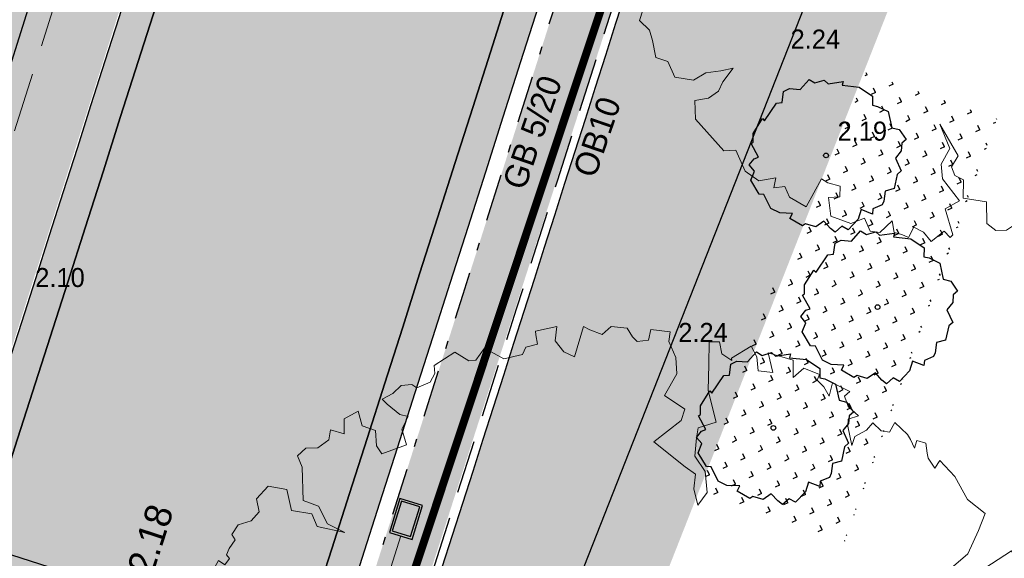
# Model space of a CAD drawing. Header units: metres. Extents: x 134157 to 138734, y 451157 to 455772.
# Tile 908 of 1056: x 136749.8 to 136762.23, y 454330.65 to 454337.45. Entities that reach past the tile are written whole.
import ezdxf

# ---------------------------------------------------------------- set-up
doc = ezdxf.new("R2010")
doc.units = ezdxf.units.M
doc.linetypes.add('DASHDOT__G2', pattern=[1.2, 0.6, -0.3, 0, -0.3])
doc.linetypes.add('HIDDEN__G5', pattern=[1.125, 0.75, -0.375])
doc.layers.add('-DR-alg-hulplijnen kantverharding asflast nieuwe fietsstraat', color=7, linetype='Continuous', true_color=0xff9429, plot=False)
for name, color, linetype, lineweight in [('-DR-bs-boom', 253, 'Continuous', 13), ('-DR-nw-mk-taludmarkering', 252, 'Continuous', 0), ('-DR-nw-rio-HWA 125', 170, 'HIDDEN__G5', 13), ('-DR-nw-vh-arc-tegels 300x300x45', 253, 'Continuous', 9)]:
    doc.layers.add(name, color=color, linetype=linetype, lineweight=lineweight)
for name, color, linetype in [('-DR-bs-txt-hoogtemaat', 253, 'Continuous'), ('-DR-nw-gr-solitaire heester', 96, 'Continuous'), ('-DR-nw-maatvoering', 3, 'Continuous'), ('-DR-nw-rio-HWA 200', 170, 'Continuous'), ('-DR-nw-rio-straatkolk', 1, 'Continuous'), ('-DR-nw-txt-hoogtemaat', 2, 'Continuous'), ('-DR-nw-vh-band 10x20 ob', 2, 'HIDDEN__G5'), ('-DR-nw-vh-band 5-20x25', 2, 'DASHDOT__G2'), ('-DR-nw-vh-kantverharding', 3, 'Continuous'), ('-DR-nw-vh-scheiding verhardingen', 1, 'Continuous'), ('-DR-nw-vh-txt-kantopsluitingen', 2, 'Continuous')]:
    doc.layers.add(name, color=color, linetype=linetype)
doc.layers.add('-DR-nw-gr-arc-beplanting grote vakken', color=7, linetype='Continuous', true_color=0xabceb2)
doc.layers.add('-DR-nw-gr-arc-gras', color=7, linetype='Continuous', true_color=0xb5d5a4)
for name, color, linetype, lineweight, true_color in [('-DR-nw-vh-arc-asfalt fietsstraat rood', 7, 'Continuous', 9, 0xdfbfc7), ('-DR-nw-vh-arc-sbs df Drainflow', 7, 'Continuous', 9, 0xb9747c), ('-DR-nw-vh-arc-sbs kf bruinrood rabat halfsteens', 7, 'Continuous', 9, 0xb88485)]:
    doc.layers.add(name, color=color, linetype=linetype, lineweight=lineweight, true_color=true_color)
doc.layers.add('-DR-nw-vh-arc-halfverharding stabilizer', color=7, linetype='Continuous', lineweight=9, true_color=0xe2e1c1, transparency=0.1)
doc.layers.add('-DR-nw-vh-kantverharding halfverharding stabilizer', color=7, linetype='Continuous', true_color=0xe2e1c1, transparency=0.1)
doc.styles.add('Drong', font='txt', dxfattribs={"height": 1.8})
doc.dimstyles.new('Drong', dxfattribs={"dimtxt": 1.8, "dimasz": 2.5, "dimexe": 0, "dimexo": 0, "dimgap": 0.9, "dimtad": 1, "dimzin": 0, "dimdsep": 46, "dimtxsty": 'Drong', "dimblk": 'dimblk-wit', "dimcen": 0, "dimse1": 1, "dimse2": 1, "dimclrd": 256, "dimclre": 1, "dimclrt": 7, "dimadec": 0, "dimazin": 0, "dimtfac": 1, "dimtmove": 0, "dimatfit": 3, "dimfxl": 1, "dimtolj": 1, "dimtzin": 0, "dimarcsym": 0})
pattern_1 = [(115.3356253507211, (136419.7180158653, 453326.2367068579), (-0.2236810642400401, -0.1059037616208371), [0.06, -0.187485]), (205.3356253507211, (136419.7180158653, 453326.2367068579), (0.1059037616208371, -0.22368106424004), [0.06, -0.187485])]

# ---------------------------------------------------------------- blocks, each defined once
blk = doc.blocks.new('Boom bestaand 1')
blk.add_lwpolyline([(-0.06117739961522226, 0.3922887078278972), (-0.07359350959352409, 0.4116751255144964), (-0.08696696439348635, 0.4224718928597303), (-0.09262495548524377, 0.4414945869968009), (-0.1106275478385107, 0.4615454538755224), (-0.1241971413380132, 0.4751490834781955), (-0.1453325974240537, 0.4640004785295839), (-0.1728176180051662, 0.4610569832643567), (-0.1945372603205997, 0.4533219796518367), (-0.1891622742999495, 0.4455616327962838), (-0.2017040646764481, 0.4431737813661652), (-0.2067805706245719, 0.4443676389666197), (-0.2172318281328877, 0.4470540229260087), (-0.223502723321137, 0.4395920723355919), (-0.2169333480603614, 0.4339209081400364), (-0.2270861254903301, 0.4339209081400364), (-0.2330585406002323, 0.4330255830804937), (-0.2498892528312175, 0.4257264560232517), (-0.242749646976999, 0.416712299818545), (-0.2476345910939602, 0.4092003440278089), (-0.2589076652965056, 0.4043176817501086), (-0.2543983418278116, 0.3953035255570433), (-0.2532710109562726, 0.3814065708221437), (-0.2457557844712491, 0.3746459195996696), (-0.2660470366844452, 0.3787774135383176), (-0.2728107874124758, 0.3821577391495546), (-0.2716834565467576, 0.3934255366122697), (-0.2848353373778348, 0.3874160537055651), (-0.2964840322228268, 0.3881672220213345), (-0.2987384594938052, 0.3953035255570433), (-0.3145206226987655, 0.3821577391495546), (-0.3028719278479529, 0.3735190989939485), (-0.3141447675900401, 0.3720167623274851), (-0.3231631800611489, 0.3686364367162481), (-0.3276722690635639, 0.3731435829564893), (-0.3404482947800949, 0.3607491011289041), (-0.3359389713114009, 0.3464764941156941), (-0.3526397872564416, 0.353711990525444), (-0.3702979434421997, 0.3325317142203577), (-0.3491079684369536, 0.3290017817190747), (-0.3568775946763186, 0.3155875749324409), (-0.37100416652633, 0.3198237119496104), (-0.3837182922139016, 0.3191176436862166), (-0.3801864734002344, 0.2951135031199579), (-0.3780675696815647, 0.2944074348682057), (-0.3886625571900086, 0.2873474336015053), (-0.4013764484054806, 0.2901714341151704), (-0.4056142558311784, 0.2802872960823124), (-0.3837182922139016, 0.2704032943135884), (-0.3589967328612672, 0.2591071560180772), (-0.3250928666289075, 0.2534590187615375), (-0.327212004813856, 0.2336908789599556), (-0.3180296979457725, 0.228042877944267), (-0.3010777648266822, 0.2188648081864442), (-0.2820069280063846, 0.2223948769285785), (-0.2608169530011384, 0.2153347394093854), (-0.2523411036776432, 0.2012146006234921), (-0.2699992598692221, 0.2040386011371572), (-0.2834196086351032, 0.2118046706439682), (-0.2947208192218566, 0.2047446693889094), (-0.3321562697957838, 0.1849765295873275), (-0.3413385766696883, 0.2202768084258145), (-0.350520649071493, 0.2287488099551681), (-0.3724168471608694, 0.2146288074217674), (-0.3879560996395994, 0.2358089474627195), (-0.4042018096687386, 0.2414569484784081), (-0.4225661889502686, 0.2414569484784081), (-0.4315337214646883, 0.2467254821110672), (-0.4415591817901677, 0.229188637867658), (-0.4324549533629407, 0.2223948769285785), (-0.435986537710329, 0.2110987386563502), (-0.4423434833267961, 0.2082747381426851), (-0.4530205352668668, 0.2066837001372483), (-0.4612717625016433, 0.1920817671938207), (-0.457176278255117, 0.18003446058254), (-0.4670650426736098, 0.170150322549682), (-0.472715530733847, 0.1652082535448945), (-0.4472877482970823, 0.1440281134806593), (-0.4564700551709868, 0.1355561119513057), (-0.4705966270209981, 0.1320260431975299), (-0.4840167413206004, 0.1397921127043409), (-0.4882547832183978, 0.1171998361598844), (-0.4847231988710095, 0.1157878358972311), (-0.4748346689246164, 0.1136699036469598), (-0.4769535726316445, 0.1009617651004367), (-0.4713028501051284, 0.09460769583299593), (-0.4748346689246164, 0.0748395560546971), (-0.4931990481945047, 0.06071941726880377), (-0.4854294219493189, 0.04730521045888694), (-0.4875485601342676, 0.04024520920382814), (-0.5016751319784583, 0.03036107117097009), (-0.4974370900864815, 0.00494493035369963), (-0.4896674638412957, 0.002120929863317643), (-0.4832352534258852, -0.006023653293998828), (-0.4832352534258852, -0.0211265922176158), (-0.4885680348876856, -0.02468023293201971), (-0.4921233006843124, -0.03534115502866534), (-0.4876793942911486, -0.04689045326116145), (-0.4867905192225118, -0.05932826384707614), (-0.4796799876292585, -0.05666299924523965), (-0.4645700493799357, -0.04866734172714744), (-0.459237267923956, -0.04156006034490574), (-0.449460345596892, -0.05310935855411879), (-0.4325726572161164, -0.05488624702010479), (-0.4341562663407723, -0.082442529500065), (-0.4438616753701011, -0.08442230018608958), (-0.4591129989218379, -0.0788789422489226), (-0.4694125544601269, -0.08976781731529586), (-0.4852582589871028, -0.08739209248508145), (-0.4834755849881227, -0.1044182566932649), (-0.4690165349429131, -0.1107536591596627), (-0.4787219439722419, -0.1222364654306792), (-0.4698088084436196, -0.1279778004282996), (-0.4666397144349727, -0.1420344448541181), (-0.471197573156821, -0.1534835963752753), (-0.4672833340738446, -0.1649416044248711), (-0.4544219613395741, -0.1649416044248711), (-0.4219893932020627, -0.1780763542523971), (-0.409966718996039, -0.1657799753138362), (-0.389277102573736, -0.1643826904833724), (-0.3736199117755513, -0.1512478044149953), (-0.3909544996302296, -0.175281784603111), (-0.4052137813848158, -0.175281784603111), (-0.4169567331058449, -0.1934470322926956), (-0.4393239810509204, -0.1892550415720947), (-0.4502279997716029, -0.2060228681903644), (-0.4429587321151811, -0.2225112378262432), (-0.4293484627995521, -0.2253992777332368), (-0.4239762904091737, -0.2366267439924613), (-0.4254414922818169, -0.2510271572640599), (-0.418848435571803, -0.2612782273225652), (-0.4122553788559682, -0.2603019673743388), (-0.4066391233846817, -0.2695767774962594), (-0.4012669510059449, -0.2747023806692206), (-0.3966274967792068, -0.2734819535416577), (-0.3924762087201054, -0.2805602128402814), (-0.3993135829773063, -0.2847094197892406), (-0.3905228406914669, -0.2961809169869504), (-0.3763599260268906, -0.2947164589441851), (-0.3702552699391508, -0.2952046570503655), (-0.3690343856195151, -0.3047234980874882), (-0.3739181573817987, -0.307164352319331), (-0.3790460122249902, -0.3110695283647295), (-0.3685879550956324, -0.3301182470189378), (-0.3402060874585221, -0.3273904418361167), (-0.3249566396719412, -0.2991245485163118), (-0.2839884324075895, -0.301203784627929), (-0.2610645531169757, -0.2728350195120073), (-0.2463278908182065, -0.2450116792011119), (-0.2053925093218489, -0.2390105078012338), (-0.1868351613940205, -0.2166427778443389), (-0.1742816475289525, -0.1980938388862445), (-0.189564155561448, -0.2362827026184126), (-0.2026635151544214, -0.2526493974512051), (-0.2201291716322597, -0.2531949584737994), (-0.2283163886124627, -0.2755626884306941), (-0.2392323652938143, -0.2810182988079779), (-0.2370492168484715, -0.2946571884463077), (-0.2506941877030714, -0.313205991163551), (-0.2790760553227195, -0.3219349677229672), (-0.2898422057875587, -0.3303738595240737), (-0.3172829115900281, -0.3367933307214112), (-0.3145534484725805, -0.3612149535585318), (-0.3303818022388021, -0.3661248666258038), (-0.3025457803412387, -0.3906749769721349), (-0.2927212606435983, -0.3884927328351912), (-0.2779845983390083, -0.3917659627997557), (-0.2528775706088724, -0.3874016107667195), (-0.2548309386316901, -0.4015582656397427), (-0.2470641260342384, -0.4137096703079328), (-0.2372707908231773, -0.4130346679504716), (-0.235920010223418, -0.4234984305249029), (-0.2440246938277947, -0.4329495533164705), (-0.2234253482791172, -0.4440884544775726), (-0.2183598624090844, -0.4397003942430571), (-0.2102551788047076, -0.4400378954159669), (-0.1991112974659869, -0.448814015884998), (-0.1899934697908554, -0.4440884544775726), (-0.1778364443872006, -0.4484763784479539), (-0.1639910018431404, -0.4505016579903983), (-0.1606139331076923, -0.4451010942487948), (-0.1548731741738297, -0.4572524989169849), (-0.1555486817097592, -0.4613030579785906), (-0.1400145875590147, -0.4626531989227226), (-0.1312346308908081, -0.4505016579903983), (-0.1096221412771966, -0.4258612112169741), (-0.1072582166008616, -0.4238359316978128), (-0.1116481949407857, -0.448814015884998), (-0.1194152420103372, -0.4525269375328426), (-0.1102974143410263, -0.4619780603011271), (-0.09917651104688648, -0.4806846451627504), (-0.0889794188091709, -0.4840821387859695), (-0.07470325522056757, -0.4752485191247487), (-0.04819058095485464, -0.4976722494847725), (-0.02779592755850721, -0.489518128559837), (-0.01080061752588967, -0.4915566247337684), (0.01571205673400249, -0.4976722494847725), (0.02862852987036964, -0.4827231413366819), (0.05582116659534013, -0.4820436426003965), (0.071993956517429, -0.4570290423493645), (0.06901628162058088, -0.4348673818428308), (0.07565379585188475, -0.4119102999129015), (0.07964846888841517, -0.3923569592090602), (0.09273351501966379, -0.4155685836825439), (0.1039107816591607, -0.4277820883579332), (0.107454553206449, -0.4465849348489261), (0.1024933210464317, -0.4680038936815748), (0.1298861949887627, -0.4784885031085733), (0.1932751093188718, -0.4575098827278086), (0.2000920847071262, -0.4399570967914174), (0.2363148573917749, -0.4392229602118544), (0.2586511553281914, -0.4253239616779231), (0.2652219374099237, -0.3991058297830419), (0.2784183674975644, -0.4080994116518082), (0.2832172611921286, -0.3913114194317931), (0.3018123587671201, -0.3913114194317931), (0.326405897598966, -0.3733243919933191), (0.2952141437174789, -0.333752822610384), (0.3048114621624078, -0.3265580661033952), (0.3174374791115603, -0.3112487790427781), (0.3330041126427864, -0.3181641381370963), (0.326405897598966, -0.3349519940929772), (0.3551905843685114, -0.3435858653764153), (0.3780989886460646, -0.3188560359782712), (0.379279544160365, -0.2960093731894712), (0.401676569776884, -0.2960093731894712), (0.4096398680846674, -0.282577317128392), (0.4001834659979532, -0.2572057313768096), (0.4185987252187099, -0.2621805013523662), (0.4260642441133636, -0.2522309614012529), (0.4345253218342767, -0.2442711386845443), (0.4230780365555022, -0.2298441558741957), (0.436516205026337, -0.2193970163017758), (0.4544336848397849, -0.2139247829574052), (0.4479634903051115, -0.1885531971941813), (0.4609038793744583, -0.1840758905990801), (0.4584154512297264, -0.1786035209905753), (0.4161100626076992, -0.1731311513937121), (0.4136216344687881, -0.1477595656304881), (0.370818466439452, -0.158206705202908), (0.3489192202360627, -0.1512419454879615), (0.331499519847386, -0.1288552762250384), (0.2901896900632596, -0.1278603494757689), (0.3473717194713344, -0.1208556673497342), (0.359271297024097, -0.1377579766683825), (0.3736761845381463, -0.1383840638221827), (0.385575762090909, -0.1283677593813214), (0.411880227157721, -0.1402620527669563), (0.4319217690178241, -0.108961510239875), (0.4632366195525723, -0.1221077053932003), (0.4795203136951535, -0.1133435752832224), (0.4857834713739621, -0.09769330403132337), (0.4807698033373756, -0.07176879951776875), (0.4942572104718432, -0.05941110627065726), (0.493133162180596, -0.04817669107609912), (0.486239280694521, -0.02690144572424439), (0.4917654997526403, -0.01309223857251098), (0.4961864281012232, -0.001492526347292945), (0.4851339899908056, 0.007345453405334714), (0.4884496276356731, 0.0283353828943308), (0.4939758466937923, 0.03827811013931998), (0.4917654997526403, 0.06147753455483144), (0.47629189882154, 0.06092516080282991), (0.4530819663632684, 0.07583911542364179), (0.4365033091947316, 0.07583911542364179), (0.4718709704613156, 0.0863340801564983), (0.4890022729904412, 0.0863340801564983), (0.486239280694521, 0.09793392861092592), (0.4760560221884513, 0.1367859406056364), (0.4651348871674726, 0.1328873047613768), (0.4549940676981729, 0.1500411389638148), (0.4464131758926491, 0.157058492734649), (0.4261315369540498, 0.1516005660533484), (0.4510936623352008, 0.1913660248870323), (0.4495335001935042, 0.2054008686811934), (0.4401727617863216, 0.2194358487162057), (0.4214510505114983, 0.2287924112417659), (0.3832275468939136, 0.2155372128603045), (0.3754267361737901, 0.1921458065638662), (0.3660659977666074, 0.174212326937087), (0.3340829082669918, 0.1773311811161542), (0.3067805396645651, 0.1531599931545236), (0.3395434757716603, 0.1968240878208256), (0.3637257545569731, 0.1976037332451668), (0.3691863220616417, 0.2303518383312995), (0.3801072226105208, 0.2397084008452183), (0.399609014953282, 0.2443866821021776), (0.4034444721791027, 0.2789633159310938), (0.3841832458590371, 0.2902883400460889), (0.3824474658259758, 0.3130016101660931), (0.3562703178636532, 0.3433174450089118), (0.3405645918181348, 0.3413551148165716), (0.3140610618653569, 0.3521479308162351), (0.2924656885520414, 0.3482232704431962), (0.2787229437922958, 0.3649030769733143), (0.2826493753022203, 0.3806015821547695), (0.2816678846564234, 0.4012060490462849), (0.2696121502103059, 0.4131463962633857), (0.2559704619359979, 0.4211935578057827), (0.2376325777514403, 0.4247699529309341), (0.2327126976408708, 0.4339348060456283), (0.2168346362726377, 0.4384054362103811), (0.2036403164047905, 0.4500289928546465), (0.1886569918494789, 0.4518171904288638), (0.1756539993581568, 0.4483018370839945), (0.1805619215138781, 0.4247540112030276), (0.1727090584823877, 0.4169046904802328), (0.1491504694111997, 0.4041495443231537), (0.1324630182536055, 0.4119988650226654), (0.1367428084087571, 0.4496134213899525), (0.08730905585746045, 0.4384901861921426), (0.09908835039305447, 0.4571323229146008), (0.09418019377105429, 0.4846048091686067), (0.06375046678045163, 0.4914729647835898), (0.05589760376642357, 0.4826424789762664), (0.03135728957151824, 0.4826424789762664), (0.01663305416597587, 0.4924541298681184), (0.005835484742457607, 0.4836236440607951), (-0.01138269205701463, 0.4909806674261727), (-0.0324473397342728, 0.4904917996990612), (-0.07724476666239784, 0.4849998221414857), (-0.07173439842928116, 0.451695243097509), (-0.05985273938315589, 0.4236270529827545), (-0.06117739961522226, 0.3922887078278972)])
blk.add_circle((0, 0), 0.02512965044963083)
blk = doc.blocks.new('dimblk-wit')
at = {"color": 7}
blk.add_line((2.842170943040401e-14, -0.3333333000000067), (-2.842170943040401e-14, 0.3333333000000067), dxfattribs=at)
blk.add_solid([(0, 0), (-0.7999999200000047, 0.1999999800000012), (-0.7999999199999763, -0.1999999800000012)], dxfattribs=at)
blk = doc.blocks.new('*D480')
at = {"layer": '-DR-nw-maatvoering', "lineweight": -2, "transparency": 16777216}
blk.add_line((136745.6634949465, 454324.1625863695), (136755.3276601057, 454354.7677697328), dxfattribs=at)
at = {"layer": 'Defpoints', "color": 0, "transparency": 16777216}
for p in [(136755.4782168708, 454355.2445638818), (136756.1101057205, 454355.0450330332), (136746.0647845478, 454323.5115362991)]:
    blk.add_point(p, dxfattribs=at)
at = {"layer": '-DR-nw-maatvoering', "lineweight": -2, "transparency": 16777216, "xscale": 0.5, "yscale": 0.5, "zscale": 0.5}
for p, rotation in [((136755.4782168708, 454355.2445638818), 72.47550339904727), ((136745.5129381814, 454323.6857922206), 252.4755033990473)]:
    blk.add_blockref('dimblk-wit', p, dxfattribs=dict(at, rotation=rotation))
at = {"layer": '-DR-nw-maatvoering', "color": 7, "transparency": 16777216, "insert": (136750.1487647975, 454339.5746907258), "char_height": 0.36, "attachment_point": 5, "rotation": 72.47550339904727, "style": 'Drong', "bg_fill": 3, "box_fill_scale": 1.1, "bg_fill_color": 256, "bg_fill_true_color": 13158600, "bg_fill_transparency": 0}
blk.add_mtext('\\A1;33.10', dxfattribs=at)
blk = doc.blocks.new('*U572')
h = blk.add_hatch(color=256)
h.dxf.hatch_style = 1
h.paths.add_polyline_path([(-0.1677568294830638, 0.37705223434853), (-0.1842488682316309, 0.3238497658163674), (0.04857162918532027, 0.2516785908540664), (0.06506366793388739, 0.3048810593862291)])
h = blk.add_hatch(color=256)
h.dxf.hatch_style = 1
h.paths.add_polyline_path([(-0.1347727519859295, 0.4834571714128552), (-0.1512647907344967, 0.4302547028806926), (0.08155570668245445, 0.3580835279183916), (0.09804774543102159, 0.4112859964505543)])
h = blk.add_hatch(color=256)
h.dxf.hatch_style = 1
h.paths.add_polyline_path([(-0.2007409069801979, 0.2706472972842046), (-0.2172329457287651, 0.217444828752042), (0.01558755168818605, 0.145273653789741), (0.03207959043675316, 0.1984761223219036)])
h = blk.add_hatch(color=256)
h.dxf.hatch_style = 1
h.paths.add_polyline_path([(-0.2348649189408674, 0.1605649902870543), (-0.2513569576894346, 0.1073625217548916), (-0.01853646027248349, 0.03519134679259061), (-0.002044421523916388, 0.0883938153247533)])
for points in [[(0, 0), (0.1332390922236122, 0.4298224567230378), (-0.153309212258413, 0.518648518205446), (-0.2865483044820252, 0.08882606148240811)], [(-0.01853646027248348, 0.0351913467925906), (0.09804774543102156, 0.4112859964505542), (-0.1347727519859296, 0.4834571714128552), (-0.2513569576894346, 0.1073625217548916)]]:
    blk.add_lwpolyline(points, close=True)
blk = doc.blocks.new('*U646')
at = {"layer": '-DR-nw-mk-taludmarkering', "flags": 128}
for points, const_width in [([(-3.489113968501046, 2.380878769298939), (-3.794879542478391, 1.428771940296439)], 0.1), ([(-2.917849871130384, 2.197419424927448), (-3.223615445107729, 1.245312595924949)], 0.1), ([(-2.346585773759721, 2.013960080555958), (-2.652351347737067, 1.061853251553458)], 0.1), ([(-1.775321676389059, 1.830500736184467), (-2.081087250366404, 0.8783939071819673)], 0.1), ([(-3.417517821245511, 1.622674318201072), (-3.509247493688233, 1.337042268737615)], 0.1), ([(-1.204057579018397, 1.647041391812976), (-1.509823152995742, 0.6949345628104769)], 0.1), ([(-0.6327934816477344, 1.463582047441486), (-0.9385590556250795, 0.5114752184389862)], 0.1), ([(0.03057655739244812, 0.0952106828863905), (-3.968272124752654, 1.379426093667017)], 0.2), ([(-2.846253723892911, 1.439214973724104), (-2.937983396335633, 1.153582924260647)], 0.1), ([(-2.27498962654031, 1.255755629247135), (-2.366719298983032, 0.970123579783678)], 0.1), ([(-0.06152938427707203, 1.280122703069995), (-0.3672949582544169, 0.3280158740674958)], 0.1), ([(-1.70372552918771, 1.072296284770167), (-1.795455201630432, 0.7866642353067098)], 0.1), ([(-1.13246143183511, 0.8888369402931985), (-1.224191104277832, 0.6032048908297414)], 0.1), ([(-0.5611973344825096, 0.7053775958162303), (-0.6529270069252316, 0.4197455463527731)], 0.1), ([(0.01006676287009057, 0.5219182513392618), (-0.08166290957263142, 0.2362862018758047)], 0.1)]:
    blk.add_lwpolyline(points, dxfattribs=dict(at, const_width=const_width))
at = {"layer": '-DR-nw-vh-scheiding verhardingen', "linetype": 'ByBlock', "flags": 128}
for points in [[(0.4586483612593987, 1.428160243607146), (-3.540200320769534, 2.712375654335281)], [(0, 0), (-3.998848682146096, 1.284215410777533)]]:
    blk.add_lwpolyline(points, dxfattribs=at)
blk = doc.blocks.new('Solitaire heester')
blk.add_lwpolyline([(-1.738422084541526, -4.390808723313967), (-2.165650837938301, -3.928363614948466), (-2.483742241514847, -4.006582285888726), (-2.464906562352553, -3.243960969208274), (-3.108512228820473, -3.265308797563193), (-3.941315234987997, -2.904578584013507), (-3.868064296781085, -2.452012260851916), (-4.359586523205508, -2.179992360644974), (-4.239036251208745, -1.822945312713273), (-3.950943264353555, -1.283816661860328), (-4.465961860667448, -0.924314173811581), (-4.503076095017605, -0.2488687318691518), (-4.693194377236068, -0.1051291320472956), (-4.52288920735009, 0.7919674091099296), (-4.165535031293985, 0.7508631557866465), (-4.408840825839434, 1.52244183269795), (-4.334976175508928, 2.133900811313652), (-3.641002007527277, 2.854190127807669), (-3.727257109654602, 3.148478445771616), (-3.088619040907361, 3.940484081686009), (-2.461086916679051, 3.914225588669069), (-2.205140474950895, 4.358141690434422), (-1.729077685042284, 4.197407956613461), (-1.539266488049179, 3.97422214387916), (-0.8928984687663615, 4.71058514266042), (-0.7661533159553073, 4.614758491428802), (-0.2489862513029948, 4.811378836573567), (0.8385356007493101, 4.576780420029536), (0.7504387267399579, 4.394391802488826), (2.044152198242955, 4.063660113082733), (2.201816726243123, 3.745261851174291), (2.885605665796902, 3.885625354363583), (3.186395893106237, 3.598453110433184), (3.366635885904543, 2.954233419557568), (4.159869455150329, 2.633380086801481), (4.070851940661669, 2.212653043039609), (4.434400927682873, 1.71867540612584), (4.306120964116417, 1.417271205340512), (4.763654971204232, 0.573362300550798), (4.517280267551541, 0.5504799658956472), (4.76739476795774, -0.5150800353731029), (4.517336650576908, -1.491315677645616), (3.976366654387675, -1.679899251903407), (4.022745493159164, -2.013757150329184), (3.932500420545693, -2.752268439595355), (3.0564445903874, -3.305015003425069), (3.102209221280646, -3.797765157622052), (2.654917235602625, -4.415726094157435), (2.345783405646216, -4.231802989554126), (1.876529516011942, -4.365050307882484), (1.329057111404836, -4.180206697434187), (0.6990696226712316, -4.789516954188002), (0.4057020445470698, -4.637433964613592), (-0.5083884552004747, -4.753073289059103), (-0.8481344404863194, -4.267132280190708), (-1.476280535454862, -4.399766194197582), (-1.738422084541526, -4.390808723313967)])
blk.add_circle((0, 0), 0.15)

msp = doc.modelspace()

# ---------------------------------------------------------------- hatches: boundary and pattern name
at = {"layer": '-DR-nw-gr-arc-beplanting grote vakken'}
h = msp.add_hatch(color=256, dxfattribs=at)
h.dxf.hatch_style = 1
edge = h.paths.add_edge_path()
edge.add_line((136752.6980356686, 454356.9243841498), (136749.5852460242, 454358.2955703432))
edge.add_line((136749.5852460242, 454358.2955703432), (136747.9776230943, 454354.6728138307))
edge.add_line((136747.9776230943, 454354.6728138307), (136745.6116123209, 454355.6930802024))
edge.add_line((136745.6116123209, 454355.6930802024), (136734.2023354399, 454330.1356178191))
edge.add_line((136734.2023354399, 454330.1356178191), (136736.6163428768, 454329.0891847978))
edge.add_line((136736.6163428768, 454329.0891847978), (136736.876454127, 454329.689233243))
edge.add_line((136736.876454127, 454329.689233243), (136741.8456626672, 454327.5351621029))
edge.add_line((136741.8456626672, 454327.5351621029), (136741.5855513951, 454326.9351136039))
edge.add_line((136741.5855513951, 454326.9351136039), (136742.9625174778, 454326.3382211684))
edge.add_arc((132463.7408880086, 455704.5910048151), 4495.699999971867, 342.1472753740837, 342.4755033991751)
edge.add_line((136750.7877989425, 454350.8749071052), (136752.6980356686, 454356.9243841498))
at = {"layer": '-DR-nw-gr-arc-gras', "transparency": 33554687}
h = msp.add_hatch(dxfattribs=at)
h.set_pattern_fill('AGR-BOLLEN', color=256, scale=0.1, pattern_type=2)
h.set_pattern_definition(pattern_1)
edge = h.paths.add_edge_path()
edge.add_arc((-7000776.809524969, 3043164.567559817), 7592527.997363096, 340.0567505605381, 340.0572256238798)
edge.add_line((136455.7815594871, 453494.2542758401), (136455.1236032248, 453494.4934109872))
edge.add_arc((380495.2223584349, 364992.5484406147), 259592.3035530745, 160.0666568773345, 160.0804453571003)
edge.add_line((136433.832290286, 453435.7615323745), (136433.813485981, 453435.768343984))
edge.add_line((136433.813485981, 453435.768343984), (136432.1794965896, 453431.2550945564))
edge.add_line((136432.1794965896, 453431.2550945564), (136432.198303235, 453431.2482893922))
edge.add_line((136432.198303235, 453431.2482893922), (136431.6776287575, 453429.8696050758))
edge.add_line((136431.6776287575, 453429.8696050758), (136432.3363505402, 453429.6312341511))
edge.add_line((136432.3363505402, 453429.6312341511), (136434.3092713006, 453435.0765756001))
h = msp.add_hatch(dxfattribs=at)
h.set_pattern_fill('AGR-BOLLEN', color=256, scale=0.1, pattern_type=2)
h.set_pattern_definition(pattern_1)
edge = h.paths.add_edge_path()
edge.add_line((136644.2753070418, 454017.4218487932), (136643.9350728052, 454016.4814706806))
edge.add_line((136643.9350728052, 454016.4814706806), (136643.8839339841, 454016.3403207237))
edge.add_line((136643.8839339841, 454016.3403207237), (136644.542212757, 454016.1016536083))
edge.add_arc((1711333.983143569, -116117.4265426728), 1674723.581774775, 160.0956720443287, 160.096657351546, ccw=False)
edge.add_line((136654.3469492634, 454043.1812754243), (136653.6888597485, 454043.419891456))
edge.add_line((136653.6888597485, 454043.419891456), (136653.6378049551, 454043.2789838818))
edge.add_line((136653.6378049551, 454043.2789838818), (136653.2975354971, 454042.3386559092))
edge.add_line((136653.2975354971, 454042.3386559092), (136644.2753070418, 454017.4218487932))
h = msp.add_hatch(dxfattribs=at)
h.set_pattern_fill('AGR-BOLLEN', color=256, scale=0.1, pattern_type=2)
h.set_pattern_definition(pattern_1)
h.paths.add_polyline_path([(136767.0671029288, 454353.6105987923), (136793.6153252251, 454437.6854462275, -0.4133423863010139), (136794.8671885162, 454438.3388126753), (136795.1654635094, 454439.2932926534, 0.4133423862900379), (136792.6617369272, 454437.9865597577), (136766.1238969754, 454353.9445918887), (136752.3015713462, 454318.8078778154, -0.00463030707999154), (136725.9012828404, 454239.6212513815), (136726.8466477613, 454239.2952357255, 0.004628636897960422), (136753.2435519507, 454318.4707698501)])
h = msp.add_hatch(dxfattribs=at)
h.set_pattern_fill('AGR-BOLLEN', color=256, scale=0.1, pattern_type=2)
h.set_pattern_definition(pattern_1)
edge = h.paths.add_edge_path()
edge.add_line((136760.1721682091, 454346.7375197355), (136759.5094695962, 454346.9462305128))
edge.add_arc((132463.740890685, 455704.5910039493), 4505.199997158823, 342.119364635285, 342.461257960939, ccw=False)
edge.add_line((136751.3317487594, 454321.3369968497), (136751.3315715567, 454321.3370540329))
edge.add_line((136751.3315715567, 454321.3370540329), (136751.2854570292, 454321.1941836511))
edge.add_line((136751.2854570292, 454321.1941836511), (136751.9519931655, 454320.9786203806))
edge.add_arc((138822.6176554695, 453666.4189116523), 2171.65943401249, 161.9999471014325, 162.4576937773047, ccw=False)
edge.add_arc((138048.4996340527, 453933.7289088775), 1352.909373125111, 162.2253261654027, 162.6356570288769, ccw=False)
h = msp.add_hatch(dxfattribs=at)
h.set_pattern_fill('AGR-BOLLEN', color=256, scale=0.1, pattern_type=2)
h.set_pattern_definition([(115.335625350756, (137073.3170421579, 453396.697766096), (-0.2236810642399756, -0.1059037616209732), [0.06, -0.187485]), (205.335625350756, (137073.3170421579, 453396.697766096), (0.1059037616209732, -0.2236810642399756), [0.06, -0.187485])])
h.paths.add_polyline_path([(136762.1312485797, 454336.1999017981), (136760.1878649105, 454330.8058780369), (136758.3378194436, 454331.4599499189), (136759.3167627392, 454334.1544020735), (136759.4608998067, 454334.0921209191), (136760.4790646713, 454336.7833309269)])
at = {"layer": '-DR-nw-vh-arc-asfalt fietsstraat rood', "transparency": 33554687}
h = msp.add_hatch(color=256, dxfattribs=at)
h.dxf.hatch_style = 1
edge = h.paths.add_edge_path()
edge.add_line((136621.1191711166, 453955.2346702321), (136699.219600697, 454170.9217985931))
edge.add_arc((132463.7408879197, 455704.5910048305), 4504.600000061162, 340.0946501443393, 342.4755033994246)
edge.add_line((136759.2747347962, 454348.1949966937), (136783.3161431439, 454424.331082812))
edge.add_line((136783.3161431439, 454424.331082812), (136779.3110722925, 454425.5957596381))
edge.add_line((136779.3110722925, 454425.5957596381), (136755.2696639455, 454349.4596735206))
edge.add_arc((132463.7408877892, 455704.5910048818), 4500.400000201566, 340.09465014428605, 342.4755033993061, ccw=False)
edge.add_line((136695.2705240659, 454172.3517614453), (136617.1700944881, 453956.6646330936))
edge.add_line((136617.1700944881, 453956.6646330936), (136621.1191711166, 453955.2346702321))
at = {"layer": '-DR-nw-vh-arc-halfverharding stabilizer'}
h = msp.add_hatch(dxfattribs=at)
h.set_pattern_fill('GRAVEL', color=256, scale=0.03)
h.set_pattern_definition([(228.0127875, (0.54864, 0.7619999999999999), (-6.096000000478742, -6.857999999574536), [0.102516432, -10.1491450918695]), (184.969741, (0.4800599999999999, 0.6858), (9.143999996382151, 0.7620000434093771), [0.175921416, -17.41621466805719]), (132.5104471, (0.3048, 0.6705599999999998), (7.620000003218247, -8.381999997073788), [0.124044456, -12.28041683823]), (267.273689, (0.00762, 0.4800599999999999), (0.7620000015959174, 15.23999999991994), [0.160201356, -15.8599312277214]), (292.83365418, (0, 0.32004), (-3.810000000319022, 9.143999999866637), [0.15709011, -15.5519423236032]), (357.2736889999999, (0.06096, 0.17526), (-15.23999999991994, 0.7620000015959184), [0.160201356, -15.8599312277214]), (37.69424047, (0.22098, 0.16764), (-9.905999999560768, -7.620000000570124), [0.211858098, -20.9739345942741]), (72.25532837, (0.38862, 0.29718), (5.334000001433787, 16.76399999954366), [0.200015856, -19.8015769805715]), (121.42956562, (0.4495799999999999, 0.48768), (-6.096000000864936, 9.905999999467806), [0.1607439, -15.9136637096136]), (175.2363583, (0.36576, 0.6248400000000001), (8.381999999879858, -0.7620000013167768), [0.183513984, -8.992181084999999]), (222.3974378, (0.18288, 0.64008), (-9.143999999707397, -8.382000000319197), [0.237323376, -23.4950317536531]), (138.81407483, (0.7619999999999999, 0.47244), (-5.333999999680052, 4.572000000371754), [0.08100136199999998, -8.0191697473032]), (171.4692344, (0.70104, 0.52578), (9.906000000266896, -1.523999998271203), [0.154104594, -15.256391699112]), (225, (0.54864, 0.54864), (-1.06581410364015e-16, -0.7620000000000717), [0.107762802, -0.9698679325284]), (203.19859051, (0.4953, 0.64008), (3.810000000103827, 1.5239999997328), [0.05803239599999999, -5.745186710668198]), (291.80140949, (0.44196, 0.61722), (-0.7620000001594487, 2.285999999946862), [0.082069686, -4.021425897]), (30.96375653, (0.47244, 0.5410200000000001), (2.286000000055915, 1.523999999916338), [0.133295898, -4.309889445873]), (161.56505118, (0.5867399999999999, 0.6096), (1.524000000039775, -0.761999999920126), [0.096386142, -2.3132694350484]), (16.389540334, (0, 0.61722), (7.620000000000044, 2.286000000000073), [0.1350264, -13.3676480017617]), (70.34617594, (0.12954, 0.65532), (-3.048000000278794, -8.381999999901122), [0.113279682, -11.21466470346]), (293.19859051, (0.5867399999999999, 0.7619999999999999), (-1.523999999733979, 3.810000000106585), [0.11606403, -5.687155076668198]), (343.6104596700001, (0.6324599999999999, 0.65532), (-7.620000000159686, 2.285999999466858), [0.1350264, -13.367648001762]), (339.44395478, (0, 0.14478), (-3.809999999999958, 1.524000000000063), [0.1302105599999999, -6.3803202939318]), (294.7751406, (0.12192, 0.09906), (-3.810000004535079, 8.381999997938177), [0.109101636, -10.801078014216]), (66.80140949, (0.59436, 0), (1.523999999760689, 3.810000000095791), [0.11606403, -5.687155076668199]), (17.35402464, (0.64008, 0.10668), (-9.905999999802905, -3.048000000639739), [0.127734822, -12.64571279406]), (69.44395478, (0.22098, 0), (-1.524000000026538, -3.809999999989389), [0.06510527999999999, -6.445425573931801]), (101.309932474, (0.54864, 0), (-0.7620000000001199, 3.048000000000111), [0.03885437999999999, -3.8465984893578]), (165.963756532, (0.5410200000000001, 0.0381), (2.285999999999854, -0.7619999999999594), [0.15709011, -2.9847163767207]), (186.00900596, (0.38862, 0.0762), (7.61999999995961, 0.762000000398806), [0.1455801, -14.4124094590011]), (303.69006753, (0.47244, 0.47244), (-0.7620000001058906, 1.523999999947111), [0.109897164, -2.637532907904]), (353.15722659, (0.5334, 0.3809999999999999), (12.9540000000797, -1.523999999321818), [0.191867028, -18.9948027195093]), (60.9453959, (0.7239, 0.35814), (-3.048000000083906, -5.333999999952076), [0.078452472, -7.766817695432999]), (90, (0.7619999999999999, 0.42672), (-0.7619999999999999, 0.7619999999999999), [0.04572, -0.7162799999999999]), (120.25643716, (0.37338, 0.09906), (3.047999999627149, -5.334000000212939), [0.105860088, -10.48018223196]), (48.01278749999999, (0.32004, 0.1905), (6.096000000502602, 6.857999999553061), [0.205032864, -10.0466286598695]), (0, (0.4572, 0.3429), (0.7619999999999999, 0.7619999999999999), [0.19812, -0.5638799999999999]), (325.3048465, (0.65532, 0.3429), (7.620000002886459, -5.333999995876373), [0.120482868, -11.927795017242]), (254.0546040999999, (0.75438, 0.27432), (-0.761999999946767, -3.048000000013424), [0.110948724, -5.4364950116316]), (207.64597536, (0.7239, 0.16764), (-14.478000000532, -7.619999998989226), [0.18064353, -17.8837393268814]), (175.42607874, (0.5638799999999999, 0.08381999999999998), (-9.905999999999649, 0.7619999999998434), [0.191108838, -18.919753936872])])
h.paths.add_polyline_path([(136765.3369018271, 454354.4411841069), (136762.7622158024, 454355.2541926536), (136762.3105441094, 454353.8238106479), (136764.3132989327, 454353.1916282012), (136762.0849628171, 454346.1351028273), (136760.2725218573, 454346.7059142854), (136757.2893434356, 454337.302571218), (136753.0088713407, 454323.948361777), (136754.1759854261, 454323.5726875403), (136766.1238969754, 454353.9445918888), (136766.4239722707, 454354.8948922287), (136765.5657428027, 454355.1658944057)])
at = {"layer": '-DR-nw-vh-arc-sbs df Drainflow'}
h = msp.add_hatch(dxfattribs=at)
h.set_pattern_fill('AVH-SBS_KEIFORMAAT_ELLEBOOG_01', color=256, scale=3, angle=72, pattern_type=2)
h.set_pattern_definition([(72, (0, 0), (-0.3780220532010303, -0.1926118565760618), [0.8999999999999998, -0.3]), (162, (0.1854101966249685, 0.5706339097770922), (-0.3780220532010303, -0.1926118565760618), [0.8999999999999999, -0.3]), (72, (-0.04995337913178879, 0.3316695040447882), (-0.3780220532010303, -0.1926118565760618), [0, -1.2]), (72, (-0.05355420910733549, 0.8059974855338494), (-0.3780220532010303, -0.1926118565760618), [0, -1.2])])
edge = h.paths.add_edge_path()
edge.add_arc((136756.2422608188, 454355.5283272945), 0.4999999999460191, 252.4698492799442, 341.3111702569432)
edge.add_line((136756.7158972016, 454355.3681131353), (136754.8882286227, 454349.5801189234))
edge.add_line((136754.8882286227, 454349.5801189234), (136746.3791741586, 454322.9271514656))
edge.add_arc((136745.8926069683, 454323.0422704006), 0.4999999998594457, 346.6889234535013, 432.0939122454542)
edge.add_line((136746.0463358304, 454323.5180512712), (136744.7111976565, 454323.9494458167))
edge.add_arc((136744.8034349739, 454324.2349143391), 0.2999999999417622, 162.3290413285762, 252.09391222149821, ccw=False)
edge.add_line((136744.517590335, 454324.3259793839), (136754.3786179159, 454355.278820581))
edge.add_arc((136754.6644625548, 454355.1877555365), 0.299999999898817, 72.46984926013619, 162.3290413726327, ccw=False)
edge.add_line((136754.7548248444, 454355.4738231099), (136756.091657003, 454355.0515480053))
at = {"layer": '-DR-nw-vh-arc-sbs kf bruinrood rabat halfsteens', "transparency": 33554687}
h = msp.add_hatch(color=256, dxfattribs=at)
h.dxf.hatch_style = 1
edge = h.paths.add_edge_path()
edge.add_line((136746.2296702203, 454322.4588592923), (136745.922385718, 454321.5071560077))
edge.add_arc((136852.589106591, 454286.83392829), 112.1606974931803, 161.992659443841, 162.221715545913)
edge.add_line((136745.7846224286, 454321.0804496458), (136741.4053069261, 454307.5988363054))
edge.add_line((136741.4053069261, 454307.5988363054), (136741.7814691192, 454307.4621825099))
edge.add_arc((132463.7408880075, 455704.591004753), 4500.39999995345, 341.9139209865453, 342.4755033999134)
edge.add_line((136755.2696639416, 454349.459673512), (136757.3864622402, 454356.1633048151))
edge.add_line((136757.3864622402, 454356.1633048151), (136757.0050269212, 454356.283750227))
edge.add_line((136757.0050269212, 454356.283750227), (136756.8544701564, 454355.8069560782))
edge.add_line((136756.8544701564, 454355.8069560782), (136754.8882286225, 454349.5801189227))
edge.add_arc((132470.6715549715, 455702.3904558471), 4492.728382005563, 342.11261504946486, 342.4756500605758, ccw=False)
edge.add_arc((136745.7538572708, 454322.612488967), 0.5000000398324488, 342.1058579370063, 342.48242538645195, ccw=False)
h = msp.add_hatch(color=256, dxfattribs=at)
h.dxf.hatch_style = 1
h.paths.add_polyline_path([(136759.6561701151, 454348.0745512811), (136761.7729684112, 454354.7781825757), (136761.391533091, 454354.8986279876), (136759.2747347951, 454348.1949966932, -0.002457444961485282), (136745.7343776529, 454306.0371394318), (136746.110844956, 454305.9014211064, 0.002458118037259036)])
at = {"layer": '-DR-nw-vh-arc-tegels 300x300x45'}
h = msp.add_hatch(dxfattribs=at)
h.set_pattern_fill('AVH-TEGEL_200X200_HALFST', color=256, scale=2, angle=71, pattern_type=2)
h.set_pattern_definition([(71, (0, 0), (-0.05887645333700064, 0.443321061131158), [0.4, -0.4]), (161, (0, 0), (-0.1302272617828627, -0.3782074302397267), [])])
h.paths.add_polyline_path([(136754.4760110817, 454356.2433983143), (136752.7590652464, 454356.7855564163), (136750.8831577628, 454350.8447957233, -0.001438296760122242), (136743.0239008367, 454326.2026212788), (136744.7321706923, 454325.658396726)])

# ---------------------------------------------------------------- linework, layer by layer
at = {"layer": '-DR-alg-hulplijnen kantverharding asflast nieuwe fietsstraat'}
for points in [[(136782.1872382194, 454454.7183996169), (136782.7811478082, 454444.4882891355, -0.09121424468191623), (136782.1101864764, 454439.1022242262), (136779.3721577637, 454430.4312351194, 0.08061157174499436), (136779.1407305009, 454428.8462188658), (136779.1650810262, 454427.3139419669, -0.08061157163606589), (136778.9336537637, 454425.7289257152), (136779.3110722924, 454425.595759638), (136755.2696639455, 454349.4596735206, -0.01038880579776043), (136695.2705240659, 454172.3517614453), (136617.170094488, 453956.6646330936), (136616.793991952, 453956.8008200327, -0.01664357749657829), (136615.5574884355, 453953.711278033), (136612.5988155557, 453946.9774368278)], [(136795.3186191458, 454446.8927752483, -0.1133395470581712), (136791.4409132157, 454440.3456031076), (136791.3770963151, 454440.278100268, 0.1125669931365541), (136788.0051475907, 454434.5237714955), (136786.0472758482, 454428.3234404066, -0.08061157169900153), (136785.3264985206, 454426.8929456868), (136784.4183557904, 454425.6411321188, 0.08061144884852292), (136783.6975791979, 454424.2106397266), (136783.3161431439, 454424.331082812), (136759.2747347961, 454348.1949966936, -0.01038880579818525), (136699.219600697, 454170.9217985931), (136621.1191711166, 453955.2346702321), (136621.4952736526, 453955.0984832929, 0.01664357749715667), (136620.467022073, 453951.9335331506), (136618.8898399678, 453946.4661328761, -0.01664357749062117)]]:
    msp.add_lwpolyline(points, format="xyb", dxfattribs=at)
at = {"layer": '-DR-nw-rio-HWA 125', "flags": 128}
for points in [[(136743.6213556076, 454316.7469264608), (136756.6752977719, 454357.9972481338)], [(136754.6054847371, 454330.9369286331), (136754.4295421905, 454330.3797409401), (136754.6811206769, 454330.0455016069)]]:
    msp.add_lwpolyline(points, dxfattribs=at)
at = {"layer": '-DR-nw-rio-HWA 200', "const_width": 0.1, "flags": 128}
msp.add_lwpolyline([(136749.6209705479, 454314.9855587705), (136764.4174181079, 454359.4974228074)], dxfattribs=at)
at = {"layer": '-DR-nw-vh-band 10x20 ob', "ltscale": 0.9}
msp.add_lwpolyline([(136752.6980356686, 454356.9243841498), (136749.5852460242, 454358.2955703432), (136747.9776230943, 454354.6728138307), (136745.6116123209, 454355.6930802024), (136734.2023354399, 454330.1356178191), (136736.6163428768, 454329.0891847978), (136736.876454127, 454329.689233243), (136741.8456626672, 454327.5351621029), (136741.5855513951, 454326.9351136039), (136742.9625174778, 454326.3382211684, 0.001432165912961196), (136750.7877989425, 454350.8749071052)], format="xyb", close=True, dxfattribs=at)
msp.add_lwpolyline([(136751.9209586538, 454320.8834882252, 0.001505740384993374), (136760.1771403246, 454346.7359538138, 0.001505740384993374)], format="xyb", dxfattribs=at)
at = {"layer": '-DR-nw-vh-band 5-20x25'}
msp.add_lwpolyline([(136751.3225386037, 454321.3084489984, 0.001478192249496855), (136759.4265668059, 454346.6839429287, 0.001478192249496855)], format="xyb", dxfattribs=at)
at = {"layer": '-DR-nw-vh-kantverharding'}
for points in [[(136616.7939919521, 453956.8008200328), (136617.1700944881, 453956.6646330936), (136695.2705240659, 454172.3517614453, 0.01038880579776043), (136755.2696639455, 454349.4596735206), (136779.3110722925, 454425.5957596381)], [(136783.8943779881, 454424.7310660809, 0.4472010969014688), (136784.2009176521, 454424.0516779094), (136785.5093855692, 454423.6384508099, -0.4142026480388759), (136785.7051173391, 454423.2620436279), (136774.1273234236, 454386.5966410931, -0.4142135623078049), (136773.7509128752, 454386.4008986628), (136772.4158892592, 454386.8224576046, 0.4142135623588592), (136771.7885383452, 454386.4962202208), (136771.2164226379, 454384.6844024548, 0.414213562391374), (136771.5426600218, 454384.0570515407), (136772.8776836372, 454383.635492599, -0.414213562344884), (136773.0734260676, 454383.2590820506), (136764.8078596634, 454357.0830832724, -0.4142135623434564), (136764.431449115, 454356.8873408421), (136763.0964254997, 454357.3088997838, 0.4142135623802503), (136762.4690745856, 454356.9826623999), (136759.6561701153, 454348.0745512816, -0.01038880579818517), (136699.5957032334, 454170.7856116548), (136621.4952736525, 453955.0984832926, 0.01664357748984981), (136620.467022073, 453951.9335331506), (136618.8898399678, 453946.4661328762, -0.01664357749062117)], [(136621.4952736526, 453955.098483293), (136621.1191711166, 453955.2346702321), (136699.219600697, 454170.9217985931, 0.01038880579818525), (136759.2747347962, 454348.1949966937), (136783.3161431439, 454424.331082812)], [(136743.6270738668, 454314.420426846, 0.0020510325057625), (136754.8880365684, 454349.5795107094)], [(136752.0161267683, 454320.8527794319, 0.001505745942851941), (136760.2725218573, 454346.7059142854, 0.001505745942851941)]]:
    msp.add_lwpolyline(points, format="xyb", dxfattribs=at)
msp.add_lwpolyline([(136752.8203886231, 454356.9797597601), (136749.534292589, 454358.4272875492), (136747.9263553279, 454354.8038226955), (136745.5605460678, 454355.8240021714), (136734.069812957, 454330.0840729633), (136736.6683210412, 454328.9576619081), (136736.9284322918, 454329.5577103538), (136741.7141397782, 454327.4831839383), (136741.4540285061, 454326.8831354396), (136743.0239008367, 454326.2026212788, 0.00143829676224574), (136750.8831577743, 454350.8447957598)], format="xyb", close=True, dxfattribs=at)
at = {"layer": '-DR-nw-vh-kantverharding halfverharding stabilizer'}
msp.add_lwpolyline([(136725.9012828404, 454239.6212513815, 0.00463030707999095), (136752.3015713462, 454318.8078778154), (136766.1238969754, 454353.9445918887), (136792.6617369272, 454437.9865597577, -0.4133423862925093), (136795.1654635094, 454439.2932926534)], format="xyb", dxfattribs=at)

# ---------------------------------------------------------------- block references
at = {"layer": '-DR-bs-boom', "rotation": 293.3958673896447}
for p, xscale, yscale in [((136761.4292498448, 454338.672242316), 8, 8), ((136757.3450000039, 454327.586), 12, 12)]:
    msp.add_blockref('Boom bestaand 1', p, dxfattribs=dict(at, xscale=xscale, yscale=yscale))
at = {"layer": '-DR-nw-gr-solitaire heester', "xscale": 0.2, "yscale": 0.2, "zscale": 0.2, "rotation": 70.17551579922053}
for p in [(136759.9752491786, 454335.7403710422), (136760.6254433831, 454333.8258392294), (136759.3103205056, 454332.3001239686)]:
    msp.add_blockref('Solitaire heester', p, dxfattribs=at)
at = {"layer": '-DR-nw-mk-taludmarkering'}
msp.add_blockref('*U646', (136752.8764127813, 454328.0963227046), dxfattribs=at)
at = {"layer": '-DR-nw-rio-straatkolk'}
msp.add_blockref('*U572', (136754.7487588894, 454330.8925156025), dxfattribs=at)

# ---------------------------------------------------------------- texts
at = {"layer": '-DR-bs-txt-hoogtemaat', "color": 253, "char_height": 0.24, "attachment_point": 7, "style": 'Drong'}
for s, insert in [('2.24', (136759.528, 454337.09, 2.244)), ('2.19', (136760.121, 454335.924, 2.194)), ('2.10', (136749.992, 454334.076, 2.099)), ('2.24', (136758.11, 454333.386, 2.237))]:
    msp.add_mtext(s, dxfattribs=dict(at, insert=insert))
at = {"layer": '-DR-nw-vh-txt-kantopsluitingen', "style": 'Drong'}
for s, p in [('GB 5/20', (136756.1681705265, 454335.2876127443)), ('OB10', (136757.0576011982, 454335.441598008))]:
    msp.add_text(s, height=0.3, rotation=71, dxfattribs=at).set_placement(p)

# ---------------------------------------------------------------- next in the draw order: dimensions: what is measured, and where the dimension line sits
at = {"layer": '-DR-nw-maatvoering'}
dim = msp.add_linear_dim(base=(136755.4782168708, 454355.2445638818), p1=(136746.0647845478, 454323.511536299), p2=(136756.1101057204, 454355.0450330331), angle=252.4755033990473, dimstyle='Drong', override={"dimrnd": 0.1, "dimtfill": 1}, dxfattribs=at)
dim.commit()
dim.dimension.update_dxf_attribs({"geometry": '*D480', "text_midpoint": (136750.1487647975, 454339.5746907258)})

# ---------------------------------------------------------------- next in the draw order: linework, layer by layer
at = {"layer": '-DR-alg-hulplijnen kantverharding asflast nieuwe fietsstraat'}
for points in [[(136782.1872382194, 454454.7183996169), (136782.7811478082, 454444.4882891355, -0.09121424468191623), (136782.1101864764, 454439.1022242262), (136779.3721577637, 454430.4312351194, 0.08061157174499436), (136779.1407305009, 454428.8462188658), (136779.1650810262, 454427.3139419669, -0.08061157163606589), (136778.9336537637, 454425.7289257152), (136779.3110722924, 454425.595759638), (136755.2696639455, 454349.4596735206, -0.01038880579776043), (136695.2705240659, 454172.3517614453), (136617.170094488, 453956.6646330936), (136616.793991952, 453956.8008200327, -0.01664357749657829), (136615.5574884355, 453953.711278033), (136612.5988155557, 453946.9774368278)], [(136795.3186191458, 454446.8927752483, -0.1133395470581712), (136791.4409132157, 454440.3456031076), (136791.3770963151, 454440.278100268, 0.1125669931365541), (136788.0051475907, 454434.5237714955), (136786.0472758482, 454428.3234404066, -0.08061157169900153), (136785.3264985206, 454426.8929456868), (136784.4183557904, 454425.6411321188, 0.08061144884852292), (136783.6975791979, 454424.2106397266), (136783.3161431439, 454424.331082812), (136759.2747347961, 454348.1949966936, -0.01038880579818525), (136699.219600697, 454170.9217985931), (136621.1191711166, 453955.2346702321), (136621.4952736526, 453955.0984832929, 0.01664357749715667), (136620.467022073, 453951.9335331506), (136618.8898399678, 453946.4661328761, -0.01664357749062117)]]:
    msp.add_lwpolyline(points, format="xyb", dxfattribs=at)

# ---------------------------------------------------------------- next in the draw order: texts
at = {"layer": '-DR-nw-txt-hoogtemaat', "style": 'Drong'}
msp.add_text('+2.18', height=0.34, rotation=72, dxfattribs=at).set_placement((136751.3869664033, 454330.1676590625))

doc.saveas('drawing.dxf')
